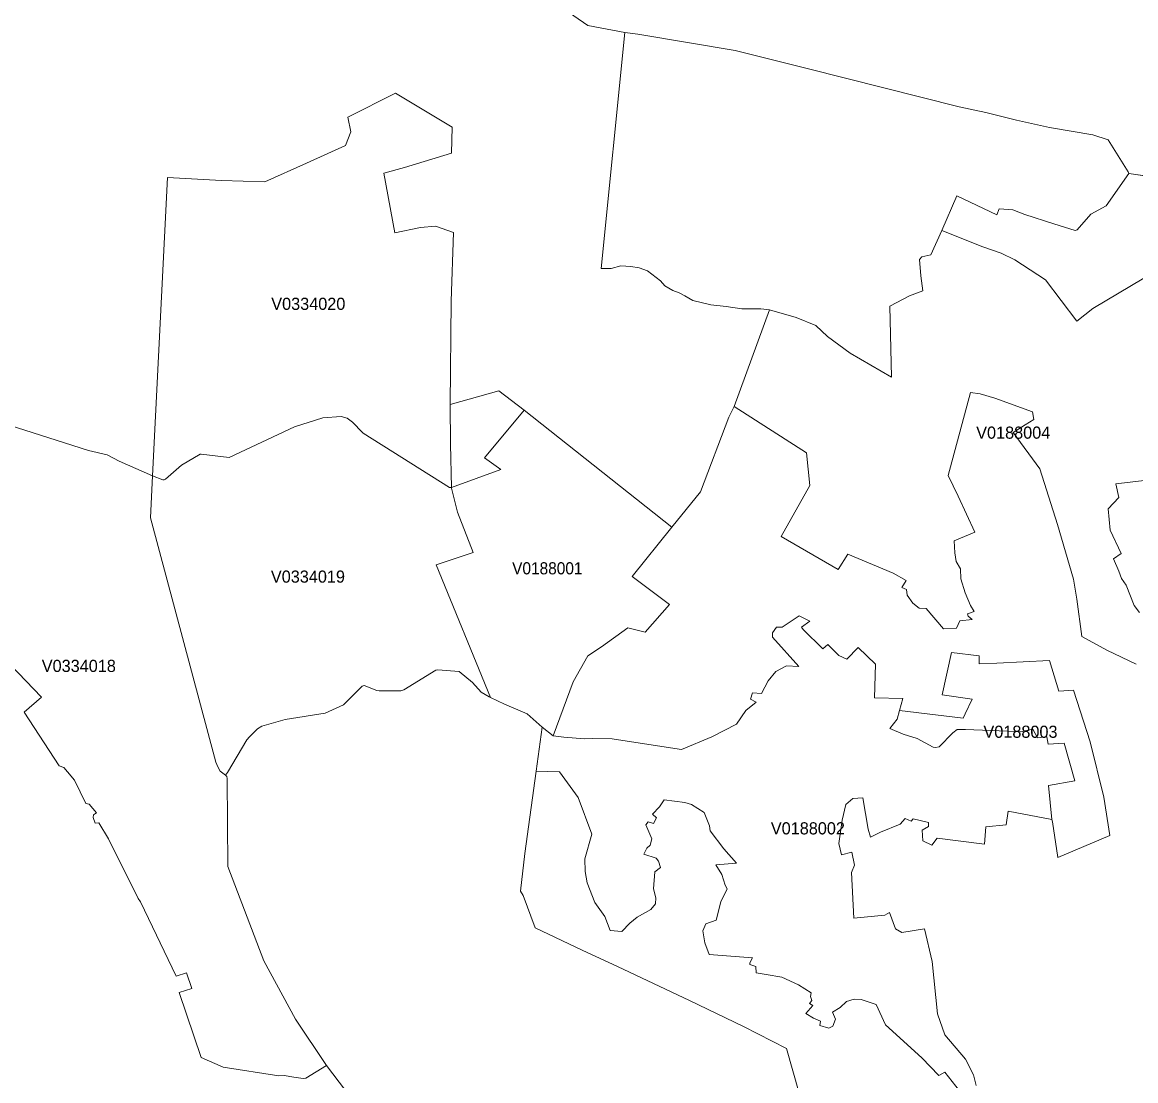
# Model space of a CAD drawing. Extents: x 369010 to 735936, y 6377141 to 6616555.
# Drawn here: x 511596 to 520760, y 6494957 to 6503671 of the extents above; entities that cross this region are included whole.
import ezdxf
from ezdxf.enums import TextEntityAlignment as Align

# ---------------------------------------------------------------- set-up
doc = ezdxf.new("R2010")
doc.units = 0
doc.header["$LTSCALE"] = 40
doc.layers.add('3', color=7, linetype='Continuous', lineweight=13)
doc.layers.add('4', color=7, linetype='Continuous')

msp = doc.modelspace()

# ---------------------------------------------------------------- linework, layer by layer
at = {"layer": '3'}
for points in [[(510171.71, 6500773.63), (512140.88, 6500146.7), (512293.8, 6500108.8), (512391.95, 6500056.83), (512668.01, 6499937.51), (512792.13, 6502392.43), (513235.02, 6502368.1), (513593.34, 6502356.18), (513935.77, 6502510.6), (514256.18, 6502656.74), (514300.21, 6502767.79), (514274.89, 6502890.59), (514666.47, 6503088.54), (515133.69, 6502806.52), (515129.22, 6502592.52), (514740.78, 6502475.84), (514572.79, 6502427.51), (514663.32, 6501936.46), (514872.19, 6501981.32), (514996.65, 6501993.73), (515145.93, 6501941.1), (515126.24, 6501375.74), (515116.64, 6500524.38), (515516.83, 6500636.26), (515725.53, 6500478.54), (515726.36, 6500477.88), (516940.99, 6499514.31), (517177.66, 6499806.43), (517410.36, 6500421.11), (517454.22, 6500507.17), (517454.38, 6500507.34), (517746, 6501303.08), (517675.5, 6501310.69), (517519.09, 6501310.69), (517389.67, 6501331.38), (517261.74, 6501343.46), (517113.44, 6501380.37), (517048.73, 6501419.93), (517002.06, 6501442.43), (516949.93, 6501463.95), (516884.39, 6501500.86), (516848.47, 6501542.07), (516741.06, 6501624.32), (516672.71, 6501648.65), (516604.52, 6501659.41), (516520.94, 6501665.7), (516443.65, 6501644.18), (516360.9, 6501643.19), (516555.36, 6503585.55), (516249.68, 6503643.8), (515497.63, 6504166.63)], [(515497.63, 6504166.63), (516249.68, 6503643.8), (516555.36, 6503585.55), (516661.12, 6503571.97), (517463.32, 6503438.74), (518056.49, 6503289.96), (519308.03, 6502975), (519526, 6502927.5), (519777.89, 6502864.44), (520050.15, 6502805.19), (520405.48, 6502743.63), (520532.09, 6502704.07), (520696.94, 6502438.44), (520704.22, 6502425.03), (520815.6, 6502410.14)], [(520818.25, 6502409.8), (520704.22, 6502425.03), (520517.7, 6502159.23), (520390.75, 6502090.38), (520278.87, 6501961.12), (520261.66, 6501956.82), (520087.22, 6502012.76), (519848.4, 6502088.23), (519749.43, 6502126.96), (519635.23, 6502135.56), (519615.86, 6502086.08), (519286.68, 6502243.31), (519163.71, 6501957.15), (519501.5, 6501822.93), (519653.6, 6501771.29), (519764.49, 6501714.52), (520017.05, 6501549.35), (520274.9, 6501211.39), (520406.48, 6501314.5), (521030.43, 6501686.22)], [(519163.71, 6501957.15), (519073.51, 6501755.9), (518998.7, 6501740.34), (518980.66, 6501717.17), (518990.92, 6501582.95), (519006.48, 6501458.98), (518898.07, 6501417.77), (518735.71, 6501332.54), (518748.62, 6500749.3), (518408.35, 6500948.07), (518222.65, 6501084.78), (518127.32, 6501175.15), (517966.12, 6501241.02), (517746, 6501303.08), (517454.38, 6500507.34), (517454.22, 6500507.17), (518049.04, 6500125.02), (518077.34, 6499856.57), (517842.82, 6499438.51), (518312.02, 6499164.93), (518389.31, 6499291.38), (518763.19, 6499136.63), (518871.43, 6499074.57), (518835.35, 6499017.8), (518874.08, 6499002.41), (518879.21, 6498955.9), (518925.55, 6498888.71), (518977.18, 6498847.5), (519033.95, 6498844.85), (519178.27, 6498677.19), (519284.03, 6498682.32), (519312.33, 6498744.22), (519412.96, 6498754.65), (519382.01, 6498780.47), (519374.23, 6498800.99), (519431, 6498819.03), (519400.05, 6498870.67), (519357.02, 6498973.78), (519320.94, 6499089.96), (519318.45, 6499172.55), (519282.37, 6499231.96), (519271.95, 6499304.12), (519264.33, 6499402.27), (519436.95, 6499471.94), (519297.77, 6499768.69), (519215.35, 6499939), (519400.88, 6500623.02), (519480.81, 6500612.6), (519599.48, 6500576.52), (519911.45, 6500462.98), (519921.72, 6500400.92), (519849.56, 6500357.06), (519751.58, 6500292.68), (519970.71, 6499995.76), (520115.02, 6499536.32), (520249.08, 6499087.31), (520274.9, 6498922.14), (520316.11, 6498614.96), (520522.5, 6498501.43), (520762.31, 6498387.89)], [(521030.43, 6501686.22), (520406.48, 6501314.5), (520274.9, 6501211.39), (520017.05, 6501549.35), (519764.49, 6501714.52), (519653.6, 6501771.29), (519501.5, 6501822.93), (519163.71, 6501957.15)], [(510861.03, 6499042.46), (511754.26, 6498114.31), (511611.76, 6497992.17), (511900.07, 6497550.28), (511936.81, 6497534.72), (511967.1, 6497500.96), (512025.52, 6497430.78), (512119.53, 6497240.12), (512147.17, 6497234.33), (512205.59, 6497163.66), (512183.08, 6497145.95), (512178.78, 6497123.11), (512195.16, 6497077.76), (512225.28, 6497081.73), (512306.55, 6496948.34), (512549.18, 6496458.28), (512568.54, 6496429.81), (512863.14, 6495817.45), (512946.38, 6495844.26), (512990.24, 6495717.65), (512885.98, 6495683.89), (513068.2, 6495149.48), (513249.59, 6495069.54), (513706.38, 6494997.54), (513751.4, 6494999.36), (513832, 6494985.63), (513908.62, 6494974.87), (513928.82, 6494978.18), (514098.79, 6495083.77), (513845.24, 6495463.93), (513582.58, 6495944.89), (513288.32, 6496720.61), (513282.85, 6497446.17), (513279.88, 6497460.74), (513268.79, 6497471.5), (513223.93, 6497506.58), (513204.9, 6497541.17), (513188.85, 6497580.4), (512650.63, 6499592.1), (512668.01, 6499937.51), (512391.95, 6500056.83), (512293.8, 6500108.8), (512140.88, 6500146.7), (510171.71, 6500773.63)], [(520762.31, 6498387.89), (520522.5, 6498501.43), (520316.11, 6498614.96), (520274.9, 6498922.14), (520249.08, 6499087.31), (520115.02, 6499536.32), (519970.71, 6499995.76), (519751.58, 6500292.68), (519849.56, 6500357.06), (519921.72, 6500400.92), (519911.45, 6500462.98), (519599.48, 6500576.52), (519480.81, 6500612.6), (519400.88, 6500623.02), (519215.35, 6499939), (519297.77, 6499768.69), (519436.95, 6499471.94), (519264.33, 6499402.27), (519271.95, 6499304.12), (519282.37, 6499231.96), (519318.45, 6499172.55), (519320.94, 6499089.96), (519357.02, 6498973.78), (519400.05, 6498870.67), (519431, 6498819.03), (519374.23, 6498800.99), (519382.01, 6498780.47), (519412.96, 6498754.65), (519312.33, 6498744.22), (519284.03, 6498682.32), (519178.27, 6498677.19), (519033.95, 6498844.85), (518977.18, 6498847.5), (518925.55, 6498888.71), (518879.21, 6498955.9), (518874.08, 6499002.41), (518835.35, 6499017.8), (518871.43, 6499074.57), (518763.19, 6499136.63), (518389.31, 6499291.38), (518312.02, 6499164.93)], [(518312.02, 6499164.93), (517842.82, 6499438.51), (518077.34, 6499856.57), (518049.04, 6500125.02), (517454.22, 6500507.17), (517410.36, 6500421.11), (517177.66, 6499806.43), (516940.99, 6499514.31), (516615.94, 6499108), (516923.11, 6498878.61), (516721.37, 6498649.22), (516579.36, 6498685.97), (516363.88, 6498529.89), (516249.35, 6498456.58), (516130.19, 6498240.92), (515965.18, 6497795.88), (516052.23, 6497786.62), (516222.37, 6497771.06), (516286.75, 6497773.71), (516451.76, 6497771.06), (516645.23, 6497742.59), (517021.59, 6497683.34), (517271.67, 6497789.1), (517475.4, 6497892.37), (517550.21, 6498005.91), (517635.28, 6498072.94), (517588.77, 6498098.76), (517606.98, 6498150.39), (517679.14, 6498145.26), (517735.74, 6498248.54), (517797.64, 6498325.99), (517885.35, 6498372.33), (517985.98, 6498367.2), (517769.34, 6498609.83), (517769.34, 6498645.91), (517802.77, 6498692.42), (517849.28, 6498692.42), (517991.11, 6498785.27), (518078.66, 6498741.41), (518009.15, 6498692.42), (518022.06, 6498671.73), (518184.42, 6498511.69), (518225.63, 6498547.93), (518316, 6498457.57), (518383.03, 6498429.1), (518475.71, 6498524.6), (518617.54, 6498387.89), (518609.77, 6498109.18), (518841.8, 6498103.89), (518814.66, 6498004.75), (519338.81, 6497942.02), (519356.85, 6497978.27), (519413.62, 6498099.58), (519166.02, 6498133.02), (519243.48, 6498481.4), (519470.39, 6498455.58), (519470.39, 6498388.55), (519617.35, 6498393.68), (520050.48, 6498417.02), (520127.77, 6498163.97), (520248.92, 6498171.74), (520385.62, 6497748.55), (520496.51, 6497291.76), (520545.5, 6496976.81), (520117.51, 6496796.24), (520075.97, 6497089.68), (520069.18, 6497107.72), (519710.7, 6497177.4), (519692.66, 6497063.86), (519525.17, 6497048.3), (519514.74, 6496903.82), (519125.48, 6496955.46), (519081.62, 6496896.04), (519006.81, 6496932.28), (519001.68, 6497020), (519053.32, 6497050.95), (519053.32, 6497081.9), (518927.04, 6497112.85), (518911.48, 6497094.81), (518862.49, 6497115.5), (518821.28, 6497068.99), (518658.76, 6497004.44), (518576.33, 6496963.23), (518558.29, 6497027.78), (518514.44, 6497285.8), (518432.01, 6497280.67), (518375.25, 6497231.52), (518344.3, 6497102.59), (518315.83, 6496911.6), (518339.17, 6496816.1), (518424.24, 6496839.27), (518444.76, 6496730.87), (518421.59, 6496671.62), (518439.63, 6496294.76), (518695, 6496320.58), (518733.56, 6496341.27), (518782.55, 6496207.05), (518834.19, 6496178.58), (519022.37, 6496207.05), (519084.27, 6495938.6)], [(521066.51, 6499926.09), (520597.14, 6499871.97), (520620.47, 6499758.27), (520532.76, 6499665.42), (520548.31, 6499489.98), (520641, 6499298.99), (520576.62, 6499252.49), (520620.47, 6499151.86), (520643.64, 6499092.44), (520682.37, 6499035.67), (520746.75, 6498870.5), (520790.61, 6498811.09)], [(520790.61, 6498811.09), (520746.75, 6498870.5), (520682.37, 6499035.67), (520643.64, 6499092.44), (520620.47, 6499151.86), (520576.62, 6499252.49), (520641, 6499298.99), (520548.31, 6499489.98), (520532.76, 6499665.42), (520620.47, 6499758.27), (520597.14, 6499871.97), (521066.51, 6499926.09)], [(514257.01, 6494876.56), (514098.79, 6495083.77), (513928.82, 6494978.18), (513908.62, 6494974.87), (513832, 6494985.63), (513751.4, 6494999.36), (513706.38, 6494997.54), (513249.59, 6495069.54), (513068.2, 6495149.48), (512885.98, 6495683.89), (512990.24, 6495717.65), (512946.38, 6495844.26), (512863.14, 6495817.45), (512568.54, 6496429.81), (512549.18, 6496458.28), (512306.55, 6496948.34), (512225.28, 6497081.73), (512195.16, 6497077.76), (512178.78, 6497123.11), (512183.08, 6497145.95), (512205.59, 6497163.66), (512147.17, 6497234.33), (512119.53, 6497240.12), (512025.52, 6497430.78), (511967.1, 6497500.96), (511936.81, 6497534.72), (511900.07, 6497550.28), (511611.76, 6497992.17), (511754.26, 6498114.31), (510861.03, 6499042.46)], [(518344.3, 6497102.59), (518375.25, 6497231.52), (518432.01, 6497280.67), (518514.44, 6497285.8), (518558.29, 6497027.78), (518576.33, 6496963.23), (518658.76, 6497004.44), (518821.28, 6497068.99), (518862.49, 6497115.5), (518911.48, 6497094.81), (518927.04, 6497112.85), (519053.32, 6497081.9), (519053.32, 6497050.95), (519001.68, 6497020), (519006.81, 6496932.28), (519081.62, 6496896.04), (519125.48, 6496955.46), (519514.74, 6496903.82), (519525.17, 6497048.3), (519692.66, 6497063.86), (519710.7, 6497177.4), (520069.18, 6497107.72), (520040.71, 6497389.08), (520257.36, 6497425.16), (520169.64, 6497737.46), (520038.23, 6497727.2), (520027.8, 6497789.1), (519950.51, 6497781.32), (519911.79, 6497851), (519811.32, 6497830.31), (519775.25, 6497832.96), (519357.51, 6497848.51), (519290.48, 6497848.51), (519254.4, 6497820.05), (519141.03, 6497706.51), (519110.91, 6497699.56), (519093.53, 6497702.71), (518960.47, 6497773.54), (518844.45, 6497809.79), (518736.21, 6497856.13), (518795.46, 6497933.58), (518814.66, 6498004.75), (518841.8, 6498103.89), (518609.77, 6498109.18), (518617.54, 6498387.89), (518475.71, 6498524.6), (518383.03, 6498429.1), (518316, 6498457.57), (518225.63, 6498547.93), (518184.42, 6498511.69), (518022.06, 6498671.73), (518009.15, 6498692.42), (518078.66, 6498741.41), (517991.11, 6498785.27), (517849.28, 6498692.42), (517802.77, 6498692.42), (517769.34, 6498645.91), (517769.34, 6498609.83), (517985.98, 6498367.2), (517885.35, 6498372.33), (517797.64, 6498325.99), (517735.74, 6498248.54), (517679.14, 6498145.26), (517606.98, 6498150.39), (517588.77, 6498098.76), (517635.28, 6498072.94), (517550.21, 6498005.91), (517475.4, 6497892.37), (517271.67, 6497789.1), (517021.59, 6497683.34), (516645.23, 6497742.59), (516451.76, 6497771.06), (516286.75, 6497773.71), (516222.37, 6497771.06), (516052.23, 6497786.62), (515965.18, 6497795.88)], [(518308.38, 6493732.26), (517885.69, 6495223.46), (517531.67, 6495404.19), (517085.97, 6495618.02), (516493.47, 6495897.88), (516205.16, 6496030.95), (515816.55, 6496215.65), (515717.25, 6496481.95), (515695.74, 6496518.03), (515731.32, 6496827.85), (515824.17, 6497506.25), (515873.49, 6497867.71), (515750.85, 6497978.6), (515565.82, 6498056.88), (515448.64, 6498111.34), (515448.47, 6498112), (515438.54, 6498116.63), (515373.17, 6498155.52), (515300.51, 6498234.64), (515190.45, 6498325), (515015.68, 6498341.22), (515000.79, 6498338.41), (514737.14, 6498174.56), (514710.82, 6498168.43), (514532.08, 6498166.45), (514513.21, 6498170.25), (514409.44, 6498212.29), (514394.05, 6498206.67), (514238.14, 6498052.75), (514087.87, 6497984.39), (513760, 6497930.27), (513567.85, 6497875.66), (513530.45, 6497853.48), (513465.57, 6497789.6), (513444.72, 6497763.78), (513284.18, 6497494.83), (513268.79, 6497471.5)], [(515965.18, 6497795.88), (515873.49, 6497867.71), (515824.17, 6497506.25), (516016.32, 6497500.29), (516171.06, 6497288.61), (516284.43, 6496986.57), (516225.18, 6496782.83), (516227.67, 6496679.56), (516245.71, 6496586.55), (516307.61, 6496424.02), (516390.19, 6496310.49), (516433.72, 6496192.81), (516530.37, 6496186.36), (516596.24, 6496254.71), (516655.49, 6496303.7), (516768.86, 6496368.25), (516807.59, 6496414.75), (516808.92, 6496463.74), (516790.88, 6496537.23), (516802.46, 6496677.91), (516848.8, 6496711.5), (516833.41, 6496764.46), (516814.05, 6496790.28), (516710.94, 6496822.56), (516736.76, 6496872.87), (516762.41, 6496896.04), (516777.97, 6496947.68), (516727.65, 6497063.86), (516745.69, 6497089.68), (516792.2, 6497074.12), (516815.37, 6497120.63), (516781.77, 6497151.58), (516841.19, 6497210.83), (516879.75, 6497270.24), (517049.89, 6497247.07), (517104.18, 6497231.52), (517207.29, 6497164.49), (517251.14, 6497056.08), (517256.27, 6497014.71), (517369.64, 6496865.09), (517472.75, 6496748.91), (517305.26, 6496736), (517354.25, 6496656.06), (517380.07, 6496568.34), (517398.11, 6496537.39), (517346.47, 6496428.99), (517307.75, 6496279.21), (517222.68, 6496248.26), (517196.86, 6496191.49), (517212.42, 6496093.34), (517248.5, 6495995.37), (517606.81, 6495969.55), (517583.64, 6495928.17), (517583.64, 6495915.43), (517632.63, 6495897.22), (517635.28, 6495845.75), (517717.7, 6495832.84), (517846.63, 6495809.51), (517983.33, 6495747.61), (518089.09, 6495680.58), (518083.79, 6495649.46), (518094.22, 6495618.51), (518076.18, 6495592.7), (518101.83, 6495577.3), (518045.23, 6495510.11), (518107.13, 6495471.38), (518166.38, 6495448.21), (518158.6, 6495412.13), (518233.41, 6495391.44), (518266.84, 6495407), (518290.18, 6495463.77), (518264.36, 6495520.54), (518326.26, 6495559.26), (518380.38, 6495608.25), (518442.28, 6495628.94), (518498.88, 6495626.29), (518622.68, 6495585.08), (518700.13, 6495417.26), (518999.2, 6495146.33), (519138.39, 6495001.68), (519187.37, 6495027.5), (519339.47, 6494836.51)], [(513268.79, 6497471.5), (513279.88, 6497460.74), (513282.85, 6497446.17), (513288.32, 6496720.61), (513582.58, 6495944.89), (513845.24, 6495463.93), (514098.79, 6495083.77), (514257.01, 6494876.56)], [(519339.47, 6494836.51), (519187.37, 6495027.5), (519138.39, 6495001.68), (518999.2, 6495146.33), (518700.13, 6495417.26), (518622.68, 6495585.08), (518498.88, 6495626.29), (518442.28, 6495628.94), (518380.38, 6495608.25), (518326.26, 6495559.26), (518264.36, 6495520.54), (518290.18, 6495463.77), (518266.84, 6495407), (518233.41, 6495391.44), (518158.6, 6495412.13), (518166.38, 6495448.21), (518107.13, 6495471.38), (518045.23, 6495510.11), (518101.83, 6495577.3), (518076.18, 6495592.7), (518094.22, 6495618.51), (518083.79, 6495649.46), (518089.09, 6495680.58), (517983.33, 6495747.61), (517846.63, 6495809.51), (517717.7, 6495832.84), (517635.28, 6495845.75), (517632.63, 6495897.22), (517583.64, 6495915.43), (517583.64, 6495928.17), (517606.81, 6495969.55), (517248.5, 6495995.37), (517212.42, 6496093.34), (517196.86, 6496191.49), (517222.68, 6496248.26), (517307.75, 6496279.21), (517346.47, 6496428.99), (517398.11, 6496537.39), (517380.07, 6496568.34), (517354.25, 6496656.06), (517305.26, 6496736), (517472.75, 6496748.91), (517369.64, 6496865.09), (517256.27, 6497014.71), (517251.14, 6497056.08), (517207.29, 6497164.49), (517104.18, 6497231.52), (517049.89, 6497247.07), (516879.75, 6497270.24), (516841.19, 6497210.83), (516781.77, 6497151.58), (516815.37, 6497120.63), (516792.2, 6497074.12), (516745.69, 6497089.68), (516727.65, 6497063.86), (516777.97, 6496947.68), (516762.41, 6496896.04), (516736.76, 6496872.87), (516710.94, 6496822.56), (516814.05, 6496790.28), (516833.41, 6496764.46), (516848.8, 6496711.5), (516802.46, 6496677.91), (516790.88, 6496537.23), (516808.92, 6496463.74), (516807.59, 6496414.75), (516768.86, 6496368.25), (516655.49, 6496303.7), (516596.24, 6496254.71), (516530.37, 6496186.36), (516433.72, 6496192.81), (516390.19, 6496310.49), (516307.61, 6496424.02), (516245.71, 6496586.55), (516227.67, 6496679.56), (516225.18, 6496782.83), (516284.43, 6496986.57), (516171.06, 6497288.61), (516016.32, 6497500.29), (515824.17, 6497506.25), (515731.32, 6496827.85), (515695.74, 6496518.03), (515717.25, 6496481.95), (515816.55, 6496215.65), (516205.16, 6496030.95), (516493.47, 6495897.88), (517085.97, 6495618.02), (517531.67, 6495404.19), (517885.69, 6495223.46), (518308.38, 6493732.26)], [(519447.71, 6494919.09), (519424.54, 6495006.98), (519357.51, 6495135.9), (519189.86, 6495334.67), (519128.12, 6495507.63), (519084.27, 6495938.6), (519022.37, 6496207.05), (518834.19, 6496178.58), (518782.55, 6496207.05), (518733.56, 6496341.27), (518695, 6496320.58), (518439.63, 6496294.76), (518421.59, 6496671.62), (518444.76, 6496730.87), (518424.24, 6496839.27), (518339.17, 6496816.1), (518315.83, 6496911.6), (518344.3, 6497102.59)], [(519084.27, 6495938.6), (519128.12, 6495507.63), (519189.86, 6495334.67), (519357.51, 6495135.9), (519424.54, 6495006.98), (519447.71, 6494919.09)]]:
    msp.add_lwpolyline(points, dxfattribs=at)
for points in [[(516555.36, 6503585.55), (516360.9, 6501643.19), (516443.65, 6501644.18), (516520.94, 6501665.7), (516604.52, 6501659.41), (516672.71, 6501648.65), (516741.06, 6501624.32), (516848.47, 6501542.07), (516884.39, 6501500.86), (516949.93, 6501463.95), (517002.06, 6501442.43), (517048.73, 6501419.93), (517113.44, 6501380.37), (517261.74, 6501343.46), (517389.67, 6501331.38), (517519.09, 6501310.69), (517675.5, 6501310.69), (517746, 6501303.08), (517966.12, 6501241.02), (518127.32, 6501175.15), (518222.65, 6501084.78), (518408.35, 6500948.07), (518748.62, 6500749.3), (518735.71, 6501332.54), (518898.07, 6501417.77), (519006.48, 6501458.98), (518990.92, 6501582.95), (518980.66, 6501717.17), (518998.7, 6501740.34), (519073.51, 6501755.9), (519163.71, 6501957.15), (519286.68, 6502243.31), (519615.86, 6502086.08), (519635.23, 6502135.56), (519749.43, 6502126.96), (519848.4, 6502088.23), (520087.22, 6502012.76), (520261.66, 6501956.82), (520278.87, 6501961.12), (520390.75, 6502090.38), (520517.7, 6502159.23), (520704.22, 6502425.03), (520696.94, 6502438.44), (520532.09, 6502704.07), (520405.48, 6502743.63), (520050.15, 6502805.19), (519777.89, 6502864.44), (519526, 6502927.5), (519308.03, 6502975), (518056.49, 6503289.96), (517463.32, 6503438.74), (516661.12, 6503571.97)], [(512668.01, 6499937.51), (512752.41, 6499904.9), (512762.68, 6499904.24), (512773.93, 6499908.54), (512907.33, 6500023.57), (513059.59, 6500114.26), (513069.02, 6500115.42), (513297.42, 6500087.62), (513836.8, 6500340.01), (514068.67, 6500413.16), (514220.6, 6500424.42), (514270.75, 6500412.34), (514313.78, 6500378.41), (514341.09, 6500351.27), (514368.89, 6500320.81), (514402.49, 6500287.05), (515112.5, 6499841.51), (515127.56, 6499841.51), (515121.11, 6500196.52), (515116.64, 6500524.38), (515126.24, 6501375.74), (515145.93, 6501941.1), (514996.65, 6501993.73), (514872.19, 6501981.32), (514663.32, 6501936.46), (514572.79, 6502427.51), (514740.78, 6502475.84), (515129.22, 6502592.52), (515133.69, 6502806.52), (514666.47, 6503088.54), (514274.89, 6502890.59), (514300.21, 6502767.79), (514256.18, 6502656.74), (513935.77, 6502510.6), (513593.34, 6502356.18), (513235.02, 6502368.1), (512792.13, 6502392.43)], [(515116.64, 6500524.38), (515121.11, 6500196.52), (515127.56, 6499841.51), (515128.72, 6499841.51), (515534.21, 6499988.98), (515401.31, 6500085.3), (515726.36, 6500477.88), (515725.53, 6500478.54), (515516.83, 6500636.26)], [(512668.01, 6499937.51), (512650.63, 6499592.1), (513188.85, 6497580.4), (513204.9, 6497541.17), (513223.93, 6497506.58), (513268.79, 6497471.5), (513284.18, 6497494.83), (513444.72, 6497763.78), (513465.57, 6497789.6), (513530.45, 6497853.48), (513567.85, 6497875.66), (513760, 6497930.27), (514087.87, 6497984.39), (514238.14, 6498052.75), (514394.05, 6498206.67), (514409.44, 6498212.29), (514513.21, 6498170.25), (514532.08, 6498166.45), (514710.82, 6498168.43), (514737.14, 6498174.56), (515000.79, 6498338.41), (515015.68, 6498341.22), (515190.45, 6498325), (515300.51, 6498234.64), (515373.17, 6498155.52), (515438.54, 6498116.63), (515448.47, 6498112), (515002.28, 6499204.99), (515305.64, 6499306.61), (515176.88, 6499638.44), (515127.73, 6499834.56), (515127.56, 6499841.51), (515112.5, 6499841.51), (514402.49, 6500287.05), (514368.89, 6500320.81), (514341.09, 6500351.27), (514313.78, 6500378.41), (514270.75, 6500412.34), (514220.6, 6500424.42), (514068.67, 6500413.16), (513836.8, 6500340.01), (513297.42, 6500087.62), (513069.02, 6500115.42), (513059.59, 6500114.26), (512907.33, 6500023.57), (512773.93, 6499908.54), (512762.68, 6499904.24), (512752.41, 6499904.9)], [(515726.36, 6500477.88), (515401.31, 6500085.3), (515534.21, 6499988.98), (515128.72, 6499841.51), (515127.56, 6499841.51), (515127.73, 6499834.56), (515176.88, 6499638.44), (515305.64, 6499306.61), (515002.28, 6499204.99), (515448.47, 6498112), (515448.64, 6498111.34), (515565.82, 6498056.88), (515750.85, 6497978.6), (515873.49, 6497867.71), (515965.18, 6497795.88), (516130.19, 6498240.92), (516249.35, 6498456.58), (516363.88, 6498529.89), (516579.36, 6498685.97), (516721.37, 6498649.22), (516923.11, 6498878.61), (516615.94, 6499108), (516940.99, 6499514.31)], [(518814.66, 6498004.75), (518795.46, 6497933.58), (518736.21, 6497856.13), (518844.45, 6497809.79), (518960.47, 6497773.54), (519093.53, 6497702.71), (519110.91, 6497699.56), (519141.03, 6497706.51), (519254.4, 6497820.05), (519290.48, 6497848.51), (519357.51, 6497848.51), (519775.25, 6497832.96), (519811.32, 6497830.31), (519911.79, 6497851), (519950.51, 6497781.32), (520027.8, 6497789.1), (520038.23, 6497727.2), (520169.64, 6497737.46), (520257.36, 6497425.16), (520040.71, 6497389.08), (520069.18, 6497107.72), (520075.97, 6497089.68), (520117.51, 6496796.24), (520545.5, 6496976.81), (520496.51, 6497291.76), (520385.62, 6497748.55), (520248.92, 6498171.74), (520127.77, 6498163.97), (520050.48, 6498417.02), (519617.35, 6498393.68), (519470.39, 6498388.55), (519470.39, 6498455.58), (519243.48, 6498481.4), (519166.02, 6498133.02), (519413.62, 6498099.58), (519356.85, 6497978.27), (519338.81, 6497942.02)]]:
    msp.add_lwpolyline(points, close=True, dxfattribs=at)

# ---------------------------------------------------------------- texts
at = {"layer": '4'}
for s, p in [('V0334020', (513949.79, 6501303.18)), ('V0188004', (519751.58, 6500242.68)), ('V0334019', (513946.7, 6499057.49)), ('V0334018', (512060.96, 6498322.48)), ('V0188003', (519811.33, 6497780.31)), ('V0188002', (518061.52, 6496985.29))]:
    msp.add_text(s, height=100, dxfattribs=at).set_placement(p, align=Align.CENTER)
at = {"layer": '4', "width": 0.95}
msp.add_text('V0188001', height=100, dxfattribs=at).set_placement((515917.05, 6499126.02), align=Align.CENTER)

doc.saveas('drawing.dxf')
